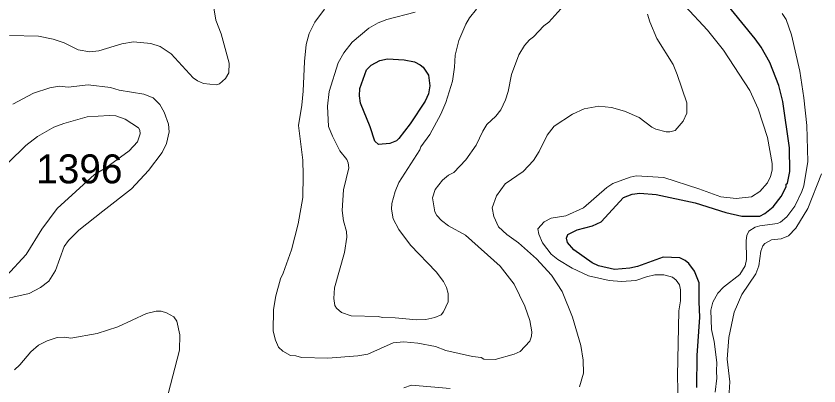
# Model space of a CAD drawing. Extents: x 598.3 to 623.2, y 6902.2 to 6930.1.
# Drawn here: x 607.371 to 609.587, y 6903.629 to 6904.651 of the extents above; entities that cross this region are included whole.
import ezdxf

# ---------------------------------------------------------------- set-up
doc = ezdxf.new("R2010")
doc.units = 0
doc.header["$LTSCALE"] = 0.032
doc.layers.add('1', color=7, linetype='Continuous', lineweight=25)
doc.layers.add('2', color=7, linetype='Continuous', lineweight=13)
doc.layers.add('21', color=7, linetype='Continuous')

msp = doc.modelspace()

# ---------------------------------------------------------------- linework, layer by layer
at = {"layer": '1'}
for points in [[(608.9784, 6903.9611), (608.9609, 6903.9691), (608.9105, 6904.0051), (608.8933, 6904.0256), (608.89, 6904.0369), (608.8936, 6904.0475), (608.9191, 6904.0604), (608.9621, 6904.0715), (608.9855, 6904.0824), (609.0472, 6904.1496), (609.0716, 6904.1584), (609.0927, 6904.1616), (609.1377, 6904.1575), (609.2447, 6904.1352), (609.33, 6904.1082), (609.3737, 6904.0985), (609.424, 6904.0976), (609.4375, 6904.1051), (609.46, 6904.124), (609.4827, 6904.1521), (609.496, 6904.1791), (609.4963, 6904.1864), (609.4997, 6904.1889), (609.506, 6904.2212), (609.5052, 6904.2865), (609.4867, 6904.4151), (609.4756, 6904.4593), (609.4516, 6904.5229), (609.4276, 6904.5645), (609.4111, 6904.5881), (609.3168, 6904.7037)], [(609.2494, 6903.625), (609.2502, 6903.7128), (609.2583, 6903.8193), (609.2559, 6903.8614), (609.2558, 6903.9138), (609.2437, 6903.9463), (609.2277, 6903.9671), (609.2178, 6903.9754), (609.2024, 6903.9827), (609.1564, 6903.9851), (609.0862, 6903.9593), (609.0651, 6903.9544), (609.0224, 6903.9512), (608.9784, 6903.9611)]]:
    msp.add_lwpolyline(points, dxfattribs=at)
msp.add_lwpolyline([(608.471, 6904.5241), (608.4865, 6904.5163), (608.4942, 6904.5095), (608.5093, 6904.4873), (608.5127, 6904.4579), (608.5092, 6904.4361), (608.4998, 6904.4158), (608.4587, 6904.3529), (608.4279, 6904.3124), (608.4209, 6904.3063), (608.4024, 6904.2992), (608.3714, 6904.2963), (608.3612, 6904.3049), (608.3483, 6904.3448), (608.3216, 6904.4101), (608.3185, 6904.43), (608.32, 6904.4511), (608.3384, 6904.5021), (608.3509, 6904.5153), (608.3754, 6904.5284), (608.3959, 6904.5323), (608.4419, 6904.5299)], close=True, dxfattribs=at)
at = {"layer": '2'}
for points in [[(607.3531, 6904.597), (607.4332, 6904.5954), (607.474, 6904.5872), (607.5043, 6904.5772), (607.5425, 6904.5576), (607.575, 6904.5518), (607.5999, 6904.5543), (607.6631, 6904.5737), (607.695, 6904.5793), (607.7435, 6904.5753), (607.7691, 6904.5662), (607.7994, 6904.5463), (607.8596, 6904.4805), (607.8721, 6904.4714), (607.8887, 6904.4649), (607.9237, 6904.4604), (607.9324, 6904.4636), (607.9492, 6904.4781), (607.9582, 6904.4935), (607.9591, 6904.5208), (607.9374, 6904.6014), (607.9227, 6904.639), (607.913, 6904.6978)], [(608.222, 6904.6697), (608.1961, 6904.6341), (608.1796, 6904.6028), (608.1719, 6904.5726), (608.1672, 6904.5252), (608.1638, 6904.4431), (608.1599, 6904.4047), (608.1502, 6904.3486), (608.1622, 6904.2528), (608.1639, 6904.2112), (608.1622, 6904.15), (608.1493, 6904.0772), (608.1317, 6904.0051), (608.1086, 6903.9409), (608.1007, 6903.925), (608.0877, 6903.8783), (608.0814, 6903.84), (608.0806, 6903.7809), (608.0873, 6903.756), (608.0956, 6903.7365), (608.1076, 6903.7248), (608.1283, 6903.7137), (608.1436, 6903.7123), (608.1593, 6903.7075), (608.2316, 6903.7062), (608.3142, 6903.7124), (608.3419, 6903.7169), (608.4117, 6903.7479), (608.4415, 6903.7511), (608.4799, 6903.7472), (608.5287, 6903.7383), (608.5574, 6903.7267), (608.6308, 6903.7104), (608.6544, 6903.7074), (608.6618, 6903.7033), (608.6934, 6903.7019), (608.7454, 6903.717), (608.7619, 6903.7245), (608.7892, 6903.753), (608.7937, 6903.7668), (608.7945, 6903.7789), (608.7889, 6903.8101), (608.7748, 6903.8497), (608.7458, 6903.9106), (608.7072, 6903.9598), (608.6111, 6904.0454), (608.5642, 6904.0717), (608.5449, 6904.0859), (608.5325, 6904.0997), (608.5272, 6904.1101), (608.5201, 6904.149), (608.528, 6904.1719), (608.5482, 6904.1977), (608.5649, 6904.211), (608.5792, 6904.2182), (608.6125, 6904.2541), (608.6405, 6904.2941), (608.6591, 6904.333), (608.6705, 6904.3516), (608.6955, 6904.3743), (608.7086, 6904.3915), (608.7216, 6904.4191), (608.7291, 6904.4423), (608.7384, 6904.4893), (608.759, 6904.544), (608.774, 6904.5696), (608.7876, 6904.5853), (608.7991, 6904.5937), (608.8273, 6904.6233), (608.8416, 6904.6337), (608.883, 6904.6801)], [(609.2178, 6904.6784), (609.2789, 6904.6118), (609.3234, 6904.5562), (609.396, 6904.4455), (609.4186, 6904.3945), (609.4445, 6904.3152), (609.4574, 6904.2431), (609.4574, 6904.2247), (609.4526, 6904.2072), (609.4446, 6904.19), (609.4236, 6904.1658), (609.4005, 6904.1511), (609.3579, 6904.1471), (609.3161, 6904.151), (609.2557, 6904.1738), (609.159, 6904.2045), (609.0826, 6904.2093), (609.0662, 6904.2061), (609.0175, 6904.188), (609.0012, 6904.1771), (608.9367, 6904.121), (608.8887, 6904.0993), (608.8478, 6904.0927), (608.8285, 6904.0822), (608.8107, 6904.0635), (608.8138, 6904.0483), (608.8236, 6904.0248), (608.8475, 6903.9928), (608.8662, 6903.9783), (608.9057, 6903.9546), (608.9507, 6903.9329), (609.0077, 6903.9204), (609.0414, 6903.9172), (609.0817, 6903.9201), (609.1105, 6903.9309), (609.1342, 6903.9357), (609.159, 6903.9357), (609.183, 6903.9292)], [(608.4729, 6904.6613), (608.3946, 6904.6416), (608.3703, 6904.6319), (608.3445, 6904.6173), (608.299, 6904.5784), (608.276, 6904.5488), (608.2601, 6904.5213), (608.2357, 6904.4424), (608.2303, 6904.4021), (608.2335, 6904.3459), (608.244, 6904.3186), (608.2649, 6904.2784), (608.2839, 6904.255), (608.2878, 6904.2456), (608.2894, 6904.2312), (608.2747, 6904.1711), (608.2708, 6904.1133), (608.2747, 6904.0855), (608.2829, 6904.0558), (608.2836, 6904.04), (608.2772, 6903.9979), (608.2497, 6903.8999), (608.248, 6903.8705), (608.2509, 6903.8516), (608.2551, 6903.8437), (608.2692, 6903.8323), (608.2959, 6903.8225), (608.3703, 6903.8208), (608.3827, 6903.8179), (608.4175, 6903.8175), (608.4762, 6903.8119), (608.502, 6903.8128), (608.5266, 6903.8179), (608.5439, 6903.8258), (608.5511, 6903.8335), (608.5639, 6903.8618), (608.5638, 6903.8845), (608.5588, 6903.9012), (608.5507, 6903.9173), (608.5307, 6903.9444), (608.46, 6904.0183), (608.4271, 6904.061), (608.4114, 6904.0909), (608.4076, 6904.117), (608.4084, 6904.1326), (608.4172, 6904.1664), (608.4271, 6904.191), (608.4852, 6904.2814), (608.4886, 6904.2897), (608.5134, 6904.3233), (608.5433, 6904.3796), (608.557, 6904.412), (608.5751, 6904.4706), (608.5815, 6904.5095), (608.5832, 6904.5426), (608.593, 6904.5828), (608.6126, 6904.6284), (608.6227, 6904.6455), (608.6418, 6904.6695)], [(608.926, 6903.6267), (608.9369, 6903.6646), (608.9362, 6903.7), (608.9296, 6903.7406), (608.9065, 6903.8191), (608.8779, 6903.8902), (608.8489, 6903.9355), (608.807, 6903.9798), (608.7574, 6904.0246), (608.7259, 6904.047), (608.7021, 6904.0687), (608.6897, 6904.0968), (608.6852, 6904.1214), (608.6968, 6904.1541), (608.7205, 6904.187), (608.7702, 6904.2214), (608.7992, 6904.252), (608.815, 6904.277), (608.8364, 6904.3216), (608.8562, 6904.3463), (608.9062, 6904.3801), (608.9385, 6904.3947), (608.979, 6904.402), (609.0144, 6904.398), (609.0497, 6904.3884), (609.0907, 6904.3704), (609.1255, 6904.3443), (609.1364, 6904.3387), (609.165, 6904.3308), (609.1755, 6904.3308), (609.1903, 6904.335), (609.212, 6904.3605), (609.2218, 6904.3829), (609.2217, 6904.4115), (609.1957, 6904.4892), (609.1841, 6904.5172), (609.1395, 6904.5884), (609.1198, 6904.6349), (609.1135, 6904.6562)], [(609.3236, 6903.9021), (609.3682, 6903.9373), (609.3828, 6903.9606), (609.387, 6903.9784), (609.3855, 6904.0308), (609.3877, 6904.0445), (609.3936, 6904.057), (609.4111, 6904.0678), (609.424, 6904.0717), (609.4726, 6904.0782), (609.4804, 6904.0812), (609.4978, 6904.0959), (609.5205, 6904.126), (609.5399, 6904.1662), (609.5446, 6904.1817), (609.5562, 6904.2488), (609.5529, 6904.3481), (609.5449, 6904.4253), (609.5343, 6904.4983), (609.5108, 6904.599), (609.4961, 6904.6411), (609.4853, 6904.6582)], [(607.308, 6903.862), (607.4073, 6903.8848), (607.4389, 6903.9006), (607.4614, 6903.919), (607.4797, 6903.9477), (607.5043, 6904.0145), (607.5162, 6904.0304), (607.5444, 6904.0593), (607.6103, 6904.1123), (607.6894, 6904.1731), (607.7371, 6904.2246), (607.7742, 6904.274), (607.7866, 6904.2992), (607.794, 6904.3314), (607.7915, 6904.3526), (607.7803, 6904.3856), (607.7679, 6904.4062), (607.7498, 6904.4252), (607.7241, 6904.4352), (607.6562, 6904.4459), (607.6323, 6904.4538), (607.5706, 6904.4604), (607.5147, 6904.4547), (607.4904, 6904.457), (607.4649, 6904.4521), (607.4195, 6904.4373), (607.3627, 6904.407)], [(607.3019, 6904.199), (607.3985, 6904.2931), (607.4303, 6904.3177), (607.4759, 6904.3438), (607.5028, 6904.3543), (607.5676, 6904.3721), (607.6283, 6904.3761), (607.6466, 6904.3753), (607.672, 6904.3658), (607.7094, 6904.3417), (607.7129, 6904.3356), (607.7139, 6904.3255), (607.706, 6904.3029), (607.6832, 6904.2788), (607.6187, 6904.2318), (607.5875, 6904.2134), (607.4845, 6904.1191), (607.4422, 6904.0626), (607.3991, 6903.9918), (607.3445, 6903.9334)], [(609.5934, 6904.2151), (609.5561, 6904.1193), (609.5232, 6904.0647), (609.5022, 6904.0437), (609.4823, 6904.0353), (609.4556, 6904.0327), (609.4375, 6904.0225), (609.4316, 6904.0157), (609.4266, 6904.0011), (609.421, 6903.9609), (609.4126, 6903.9392), (609.3735, 6903.8821), (609.3529, 6903.833), (609.3376, 6903.7631), (609.3337, 6903.7028), (609.3409, 6903.6406), (609.3376, 6903.596)], [(609.183, 6903.9292), (609.1929, 6903.9217), (609.2023, 6903.9082), (609.2048, 6903.8944), (609.2049, 6903.8641), (609.1999, 6903.8369), (609.196, 6903.6572), (609.1985, 6903.5798)], [(609.3005, 6903.612), (609.3052, 6903.6511), (609.3036, 6903.6698), (609.3052, 6903.6943), (609.2979, 6903.752), (609.2905, 6903.7853), (609.2879, 6903.8389), (609.2938, 6903.8602), (609.308, 6903.8852), (609.3236, 6903.9021)], [(607.3669, 6903.6733), (607.3821, 6903.6874), (607.4121, 6903.7232), (607.433, 6903.7422), (607.4572, 6903.7536), (607.485, 6903.7626), (607.5062, 6903.7642), (607.5222, 6903.761), (607.5951, 6903.7739), (607.6525, 6903.792), (607.7308, 6903.8288), (607.7581, 6903.8353), (607.7717, 6903.8354), (607.7861, 6903.8312), (607.8067, 6903.8201), (607.8149, 6903.8083), (607.8232, 6903.7699), (607.8223, 6903.728), (607.7913, 6903.607)], [(608.441, 6903.6238), (608.4626, 6903.6313), (608.5689, 6903.6225)]]:
    msp.add_lwpolyline(points, dxfattribs=at)

# ---------------------------------------------------------------- texts
at = {"layer": '21'}
msp.add_text('1396', height=0.08, dxfattribs=at).set_placement((607.4269, 6904.1887))

doc.saveas('drawing.dxf')
